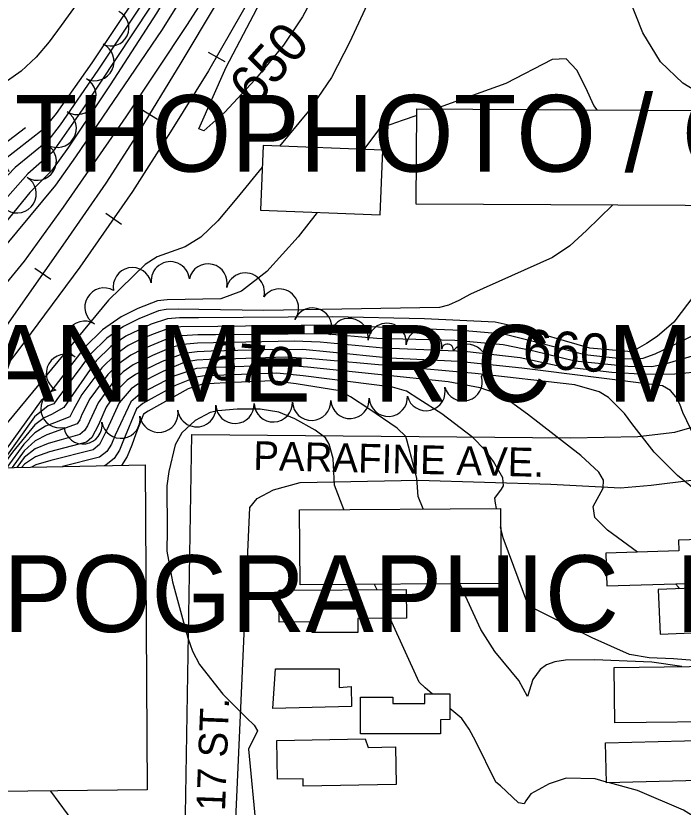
# Model space of a CAD drawing. Extents: x 79600 to 91800, y 75600 to 84400.
# Drawn here: x 85510.8 to 85858.7, y 82448.7 to 82861.2 of the extents above; entities that cross this region are included whole.
import ezdxf

# ---------------------------------------------------------------- set-up
doc = ezdxf.new("R2010")
doc.units = 0
for name, color, linetype in [('084-085$0$TI_ORTHO_CBM', 7, 'Continuous'), ('084-085$0$TI_PLAN', 7, 'Continuous'), ('084-085$0$TI_TOPO', 7, 'Continuous'), ('084-090$0$BLDG', 7, 'Continuous'), ('084-090$0$INDEX', 7, 'Continuous'), ('084-090$0$INDXLBL', 7, 'Continuous'), ('084-090$0$INTER', 7, 'Continuous'), ('084-090$0$ROAD', 7, 'Continuous'), ('084-090$0$ROAD-NAME', 7, 'Continuous'), ('084-090$0$RR', 7, 'Continuous'), ('084-090$0$TREES', 7, 'Continuous')]:
    doc.layers.add(name, color=color, linetype=linetype)

# ---------------------------------------------------------------- blocks, each defined once
blk = doc.blocks.new('084-090$0$RRTICK100')
blk.add_line((0, -5), (0, 5))

msp = doc.modelspace()

# ---------------------------------------------------------------- linework, layer by layer
at = {"layer": '084-090$0$BLDG'}
for points in [[(85895.12, 82811.7), (85894.84, 82762.15), (85719.62, 82763.12), (85719.9, 82812.68)], [(85702.14, 82791.15), (85639.74, 82793.6), (85638.42, 82759.89), (85700.81, 82757.44)], [(85440.28, 82396.51), (85335.78, 82394.39), (85331.4, 82400.99), (85378.39, 82456.88), (85378.39, 82473.24), (85501.32, 82625.6), (85578.19, 82627.13), (85579.24, 82457.63), (85439.23, 82456.09)], [(85763.77, 82565.29), (85659.03, 82564.56), (85658.76, 82603.69), (85763.5, 82604.42)], [(85902.08, 82589.26), (85856.34, 82587.9), (85856.51, 82582.24), (85818.47, 82581.1), (85818.98, 82564.08), (85902.75, 82566.58)], [(85899.64, 82564.27), (85845.72, 82562.07), (85846.66, 82538.9), (85900.58, 82541.1)], [(85714.42, 82547.13), (85689.15, 82547), (85689.18, 82539.79), (85665.34, 82539.66), (85665.31, 82545.28), (85648.2, 82545.19), (85648.11, 82561.75), (85714.35, 82562.09)], [(85888.39, 82493.49), (85888.29, 82493.41), (85823.17, 82492.62), (85822.82, 82521.48), (85888.04, 82522.28)], [(85685.8, 82501.14), (85644.9, 82500.12), (85646.24, 82520.82), (85679.43, 82520.84), (85679.38, 82511.11), (85685.7, 82511.63)], [(85707.39, 82502.74), (85724.08, 82502.75), (85724.07, 82507.82), (85737.13, 82507.84), (85737.14, 82494.3), (85732.29, 82494.29), (85732.3, 82486.9), (85690.49, 82486.86), (85690.47, 82505.96), (85707.39, 82505.98)], [(85694.58, 82479.87), (85708.72, 82480.11), (85709.04, 82460.46), (85660.67, 82459.66), (85660.61, 82463.49), (85647.18, 82463.27), (85646.85, 82483.46), (85692.92, 82484.23)], [(85887.5, 82463.07), (85818.83, 82461.31), (85818.3, 82482.22), (85886.97, 82483.98)]]:
    msp.add_lwpolyline(points, close=True, dxfattribs=at)
at = {"layer": '084-090$0$INDEX'}
for points in [[(85690.95, 82917.92), (85660.29, 82860.77), (85650.3, 82845.95), (85635.48, 82827.89), (85619.86, 82811.04), (85608.86, 82801.21), (85606.25, 82802.28), (85620.41, 82834.4), (85643.81, 82878.92)], [(85631.63, 82905.89), (85600.18, 82856.78), (85568.22, 82808.52), (85535.55, 82761.42), (85515.21, 82733.42), (85469.04, 82677.05), (85432.6, 82633.85), (85379.84, 82576.22), (85327.56, 82510.41), (85303.37, 82482.1), (85300.72, 82479.03), (85297.62, 82469.83), (85295.97, 82461.98)], [(85551.94, 82880.4), (85534.53, 82856.22), (85528.23, 82847.71), (85521.37, 82839.64), (85513.69, 82832.31), (85470.76, 82802.19), (85460.32, 82794.72), (85452.63, 82788.26), (85442.62, 82776.55), (85414.18, 82729.1), (85333.69, 82612.07), (85322.68, 82595.98), (85288.46, 82558.57), (85283.45, 82552.55), (85273.9, 82539.26), (85266.72, 82527.11), (85264.46, 82519.78)], [(85574.14, 82872.14), (85550.44, 82836.82), (85531.92, 82810.32), (85525.28, 82802.17), (85503.92, 82785.47), (85487.87, 82769.71), (85472.12, 82751.03), (85456.05, 82726.73), (85417.05, 82675.72), (85383.33, 82635.41), (85347.85, 82585.65), (85326.44, 82558.44), (85320.59, 82551.31), (85308.96, 82533.17), (85298.97, 82514.17), (85294.67, 82506.33), (85293.55, 82503.55), (85294.45, 82494.99), (85290.5, 82476.59), (85288.75, 82471.05), (85288.03, 82468), (85289.81, 82462.52), (85293.81, 82455.45)], [(85869.36, 82697.22), (85852.23, 82688.91), (85844, 82684.81), (85837.69, 82682.58), (85828.01, 82682.17), (85807.41, 82684.47), (85780.46, 82691.42), (85765.28, 82695.24), (85743, 82697.23), (85673.95, 82699.91), (85616.17, 82699.32), (85596.78, 82699.1), (85590.51, 82698.25), (85581.63, 82694.99), (85576.04, 82692.62), (85569.46, 82689.28), (85562.5, 82684.41), (85555.75, 82677.77), (85545.26, 82663.88), (85540.96, 82655.98), (85538.99, 82652.22), (85531.08, 82648.99), (85526.27, 82647.26), (85520.79, 82643.78), (85515.04, 82638.01), (85506.24, 82625.7)], [(85834.94, 82581.6), (85819.32, 82593.1), (85812.75, 82599.62), (85811.87, 82605.35), (85817.06, 82614.93), (85817.17, 82619.17), (85814.78, 82623.31), (85805.39, 82631.97), (85777.66, 82653.57), (85766.77, 82661.37), (85760.37, 82664.7), (85752.95, 82667.37), (85736.16, 82670.44), (85662.97, 82678), (85649.19, 82679.18), (85610.41, 82677.77), (85604.99, 82677.3), (85593.74, 82673.58), (85575.72, 82664.18), (85570.79, 82659.99), (85562.68, 82642.69), (85560.68, 82637.94), (85558.24, 82634.09), (85554.49, 82631.08), (85535.21, 82626.28)], [(85856.82, 82562.52), (85856.28, 82563.37), (85854.67, 82565.15)]]:
    msp.add_lwpolyline(points, dxfattribs=at)
at = {"layer": '084-090$0$INTER'}
msp.add_line((85699.18, 82562.01), (85697.9, 82564.83), dxfattribs=at)
for points in [[(85819.31, 83306.19), (85818.62, 83305.47), (85772.35, 83212.99), (85689.69, 83055.61), (85655.3, 82991.85), (85619.69, 82930.39), (85580.88, 82865.8), (85545.81, 82812.7), (85529.92, 82790.12), (85517.18, 82778.78), (85492.2, 82750.81), (85465.53, 82715.61), (85427.84, 82668.53), (85382.11, 82615.22), (85335.09, 82551.5), (85326.89, 82540), (85301.15, 82496.28), (85298.16, 82488.84), (85294.93, 82479.01), (85292.78, 82472.22), (85291.64, 82467.79), (85292.47, 82462.69), (85295.43, 82457.44)], [(85821.42, 83304.42), (85812.42, 83283.05), (85792.68, 83242.83), (85658.52, 82989.72), (85616.87, 82917.43), (85584.25, 82862.62), (85559.98, 82825.18), (85538.25, 82792.73), (85529.43, 82780.48), (85518.12, 82769.15), (85437.92, 82670.67), (85391.36, 82616.95), (85381.62, 82605.35), (85339.44, 82548.09), (85323.65, 82522.61), (85308.97, 82501.83), (85302.88, 82493.44), (85299.36, 82486.53), (85295.74, 82475.81), (85293.45, 82467.68), (85293.79, 82462.78), (85296.16, 82458.33)], [(85607.32, 82886.62), (85587.17, 82854.1), (85541.95, 82787.7), (85531.61, 82772.99), (85443.18, 82666.7), (85387.31, 82603.15), (85341.57, 82541.7), (85308.37, 82495.67), (85302.12, 82486.98), (85299.54, 82481.83), (85296.8, 82473.31), (85295.26, 82467.57), (85295.12, 82462.86), (85296.34, 82460.46)], [(85577.51, 82868.97), (85553.62, 82832.94), (85534.03, 82804.46), (85527.6, 82796.14), (85510.55, 82782.13), (85494.92, 82766), (85478.02, 82745.93), (85463.46, 82724.67), (85422.45, 82672.13), (85386, 82629.26), (85330.74, 82554.92), (85320.14, 82540.13), (85308.04, 82517.71), (85300.62, 82502.9), (85294.8, 82484.34), (85291.66, 82474.48), (85290.19, 82469.66), (85290.02, 82465.76), (85294.61, 82456.43)], [(85694.97, 82869.58), (85685.03, 82847.61), (85675.4, 82829.08), (85663.41, 82811.52), (85648.37, 82793.27)], [(85886.75, 82811.75), (85881.91, 82813.62), (85871.01, 82818.49), (85858.57, 82826.06), (85846.91, 82837.28), (85837.79, 82852.4), (85830.76, 82870.07)], [(85813.84, 82812.16), (85812.11, 82814.52), (85807.94, 82823.62), (85803.32, 82832.96), (85797.72, 82838.8), (85790.46, 82838.46), (85766.21, 82825.94), (85729.07, 82812.63)], [(85719.88, 82809.33), (85712.26, 82806.6), (85703.38, 82803.48), (85699.91, 82801.88), (85692.32, 82791.54)], [(85515.91, 82802.87), (85497.29, 82788.82), (85489.22, 82781.93), (85472.87, 82764.35), (85461.49, 82749.77), (85448.63, 82728.79), (85411.65, 82679.31), (85380.65, 82641.56), (85355.03, 82604.95), (85335.9, 82578.52), (85315.7, 82554.42), (85303.86, 82537.05), (85291.71, 82515.02), (85288.5, 82509.36), (85287.51, 82503.73), (85289.79, 82491.54), (85290.33, 82486.84), (85288.02, 82474.55), (85286.72, 82470.43), (85286.22, 82468.11), (85291.79, 82456.42), (85292.99, 82454.44)], [(85639.3, 82782.26), (85626.1, 82766.23), (85616.21, 82754.42), (85607.32, 82745.77), (85599.09, 82740.84), (85584.54, 82735.58), (85578.31, 82731.66), (85559.09, 82713.05), (85489.7, 82629.11)], [(85821.84, 82762.55), (85808.28, 82749.36), (85799.6, 82741.3), (85790.66, 82735.21), (85747.83, 82716.15), (85741.83, 82712.91), (85736.45, 82710.41), (85731.76, 82709.1), (85640.21, 82707.56), (85606.2, 82708.22), (85595.65, 82708.34), (85589.22, 82708.12), (85585.27, 82707.37), (85574.95, 82703.35), (85566.96, 82699.33), (85558.23, 82693.22), (85549.74, 82684.89), (85532.27, 82661.29), (85530.58, 82658.91), (85527.65, 82657.89), (85520.59, 82652.09), (85501.38, 82625.6)], [(85667.88, 82758.73), (85657.98, 82745.98), (85641.74, 82727.91), (85628.41, 82717.64), (85617.75, 82713.66), (85589.73, 82713.12), (85584.7, 82712.63), (85574.4, 82708.72), (85565.71, 82704.35), (85556.09, 82697.62), (85546.73, 82688.44), (85527.44, 82663.1), (85524.11, 82660.64), (85476.22, 82594.49)], [(85864.88, 82715.99), (85853.79, 82701.59), (85845.15, 82694.08), (85839.58, 82690.43), (85834.83, 82687.62), (85831.77, 82686.12), (85810.01, 82687.99), (85771.61, 82699.11), (85760.72, 82701.5), (85723.92, 82703.19), (85676.14, 82704.29), (85606.03, 82703.8), (85596.21, 82703.72), (85589.86, 82703.19), (85581.41, 82700.43), (85568.21, 82694.3), (85560.36, 82688.81), (85552.75, 82681.33), (85535.88, 82657.02), (85529.36, 82653.44), (85525.55, 82651.72), (85520.69, 82647.94), (85509.04, 82633.77), (85503.27, 82625.64)], [(85870.01, 82685.79), (85849.23, 82679.58), (85842.43, 82678.32), (85829.83, 82678.36), (85802.3, 82681.26), (85780.93, 82686.4), (85764.91, 82689.76), (85739.72, 82692.06), (85699.08, 82693.07), (85671.75, 82695.52), (85615.01, 82695.01), (85605.68, 82694.97), (85597.34, 82694.48), (85591.15, 82693.32), (85576.59, 82687.25), (85570.71, 82684.26), (85564.63, 82680.01), (85558.76, 82674.22), (85549.5, 82661.64), (85545.3, 82653.32), (85544.15, 82650.66), (85542.84, 82648.59), (85526.98, 82642.79), (85520.89, 82639.63), (85515.15, 82634.53), (85508.93, 82625.75)], [(85869.53, 82675.73), (85854.45, 82674.35), (85839.02, 82674.21), (85821.63, 82675.35), (85794.62, 82678.37), (85773.83, 82682.92), (85744.74, 82686.28), (85702.34, 82687.9), (85669.55, 82691.14), (85655.87, 82691.67), (85613.86, 82690.7), (85605.51, 82690.55), (85597.9, 82689.87), (85591.8, 82688.39), (85582.08, 82684.12), (85571.96, 82679.24), (85566.77, 82675.61), (85561.77, 82670.66), (85553.73, 82659.41), (85548.28, 82647.48), (85546.69, 82644.97), (85544.25, 82643), (85534.51, 82640.1), (85527.7, 82638.33), (85520.99, 82635.47), (85515.26, 82631.05), (85511.28, 82625.8)], [(85864.64, 82641.79), (85858.49, 82654.43), (85856.92, 82658.74), (85854.97, 82662.66), (85852.18, 82665.95), (85848.03, 82668.39), (85774.58, 82677.53), (85741.39, 82681.06), (85705.6, 82682.74), (85674.62, 82685.97), (85660.4, 82687.3), (85640.46, 82687.18), (85612.71, 82686.39), (85605.33, 82686.14), (85598.46, 82685.25), (85587.15, 82681.1), (85577.68, 82676.52), (85573.22, 82674.22), (85568.91, 82671.21), (85564.77, 82667.1), (85557.97, 82657.17), (85553.99, 82648.01), (85550.54, 82641.34), (85547.66, 82639.03), (85528.42, 82633.87), (85521.1, 82631.32), (85515.37, 82627.57), (85513.94, 82625.85)], [(85881.44, 82600.74), (85855.83, 82621.53), (85843.66, 82633.77), (85831.97, 82648.69), (85828.19, 82653.84), (85819.87, 82662.31), (85814.89, 82665.27), (85802.21, 82668.87), (85750.23, 82674.69), (85665.16, 82682.38), (85651.42, 82683.34), (85625.45, 82682.41), (85611.56, 82682.08), (85605.16, 82681.72), (85599.02, 82680.63), (85587.52, 82675.84), (85574.47, 82669.2), (85571.04, 82666.81), (85564.78, 82659.51), (85558.33, 82645.35), (85554.39, 82637.72), (85551.08, 82635.05), (85529.14, 82629.41), (85521.2, 82627.16), (85518.95, 82625.95)], [(85761.4, 82604.4), (85760.93, 82607.24), (85760.52, 82609.78), (85763.99, 82614.5), (85765.11, 82616.18), (85764.68, 82620.44), (85759.87, 82628.91), (85755.39, 82634.92), (85749.16, 82641.45), (85732.85, 82653.76), (85721, 82661.39), (85714.54, 82665.51), (85707.27, 82667.69), (85660.7, 82673.63), (85646.97, 82675.02), (85614.74, 82673.7), (85609.26, 82673.47), (85604.81, 82672.89), (85594.38, 82668.65), (85582.97, 82662.37), (85576.97, 82659.15), (85573.8, 82656.43), (85567.02, 82640.03), (85564.82, 82634.76), (85562.09, 82630.46), (85557.91, 82627.1), (85556.91, 82626.71)], [(85723.24, 82604.14), (85720.62, 82610.59), (85719.87, 82620.28), (85717.05, 82631.01), (85714.85, 82639.57), (85714.15, 82641.87), (85709.71, 82646.34), (85694.81, 82656.36), (85685.35, 82662.57), (85679.82, 82665.72), (85657.07, 82669.43), (85644.58, 82670.87), (85620.36, 82669.85), (85608.11, 82669.16), (85600.7, 82666.77), (85579.86, 82655.05), (85577.45, 82653.61), (85573.36, 82643.31), (85571.36, 82637.37), (85568.95, 82631.58), (85565.98, 82626.89)], [(85681.89, 82603.85), (85677.03, 82616.49), (85676.36, 82630.5), (85674.16, 82637.96), (85672.21, 82641.19), (85666.97, 82645.19), (85656.31, 82651.08), (85648.01, 82654.57), (85638.23, 82656.1), (85626.25, 82656.09), (85616.08, 82655.28), (85612.15, 82654.42), (85604.4, 82650.33), (85597.38, 82643.87), (85593.92, 82637.54), (85590.55, 82623.6), (85589.48, 82616.28), (85589.79, 82593.05), (85589.53, 82582.12), (85592.49, 82566.19), (85598.19, 82545.17), (85600.49, 82536.91), (85602.97, 82529.94), (85606.63, 82523.03), (85618.73, 82507.51), (85631.03, 82495.33), (85635.03, 82491.46), (85636.76, 82488.44), (85632.09, 82478.86), (85640.21, 82395.47)], [(85886.19, 82523.32), (85853.71, 82526.06), (85841.01, 82526.59), (85830.74, 82528.23), (85811.24, 82536.95), (85781.89, 82551.72), (85778.25, 82553.12), (85764.93, 82589.07), (85763.57, 82594.82)], [(85858.05, 82521.91), (85858.01, 82521.95), (85842.42, 82524.21), (85812.49, 82525.47), (85797.38, 82525.3), (85791.85, 82524.47), (85787.52, 82522.89), (85784.25, 82520.47), (85780.36, 82515.24), (85777.64, 82506.3), (85773.05, 82514.79), (85760.51, 82529.83), (85753.23, 82541.22), (85742.27, 82565.14)], [(85727.83, 82507.83), (85724.24, 82510.81), (85721.1, 82513.82), (85705.97, 82547.08)], [(85818.82, 82461.77), (85812.82, 82463.42), (85797.68, 82463.85), (85788.81, 82460.81), (85779.26, 82455.57), (85776.75, 82451.9), (85775.8, 82450.42), (85772.93, 82450.89), (85763.56, 82459.77), (85761.15, 82461.77), (85750.49, 82483.22), (85747.18, 82489.39), (85743.36, 82494.91), (85737.14, 82500.08)], [(85866.67, 82442.22), (85858.97, 82447.1), (85835, 82457.35), (85820.39, 82461.35)], [(85528.89, 82457.07), (85541.96, 82439.24)]]:
    msp.add_lwpolyline(points, dxfattribs=at)
at = {"layer": '084-090$0$ROAD'}
for points in [[(85300.54, 82418.93), (85340.92, 82358.47), (85370.7, 82313.68), (85376.79, 82306.95), (85383.64, 82301.31), (85395.09, 82298.18), (85585.69, 82273.66), (85590.32, 82274.33), (85594.14, 82278.53), (85597.91, 82287.52), (85599.29, 82444.86), (85602.58, 82642.97), (85800.05, 82641.21), (85835.09, 82641.87), (85854.37, 82644.22), (85870.07, 82648.7)], [(85883.54, 82238.47), (85630.98, 82268.55), (85626.62, 82272.37), (85623.77, 82279.6), (85623.86, 82286.39), (85622.82, 82375.46), (85624.55, 82419.17), (85632.9, 82604.83), (85636.72, 82609.65), (85645.16, 82614.06), (85659.02, 82617.9), (85720.61, 82619.12), (85789.8, 82617.03), (85826.09, 82615.23), (85842.14, 82616.47), (85863.11, 82619.14)]]:
    msp.add_lwpolyline(points, dxfattribs=at)
at = {"layer": '084-090$0$RR'}
for points in [[(86153.28, 83943.88), (85933.9, 83485.8), (85758.12, 83119.71), (85690.49, 82979.78), (85674.9, 82948.29), (85659.44, 82919.26), (85642.77, 82887.91), (85628.81, 82863.07), (85611.2, 82832.49), (85591.44, 82800.8), (85571.68, 82769.57), (85544.13, 82730.24), (85511.37, 82685.91), (85471.43, 82634.57), (85256.44, 82378.02), (85218.73, 82334.88), (85191.53, 82306.51), (85164.47, 82279.53), (85141.37, 82258.31), (85109.84, 82229.74), (85084.12, 82208.03), (85052.41, 82183.17), (85018.39, 82157.2), (85000, 82144.89)], [(86139.68, 83943.87), (86090.93, 83842.75), (85923.18, 83492.02), (85725.74, 83083.88), (85678.84, 82986.92), (85656.12, 82942.7), (85643.25, 82917.41), (85629, 82890.71), (85615.33, 82867.42), (85596.8, 82836.67), (85573.71, 82798.77), (85557.74, 82774.06), (85536.59, 82743.44), (85505.99, 82699.75), (85477.03, 82661.95), (85312.39, 82465.02), (85221.12, 82358.37), (85190.73, 82324.72), (85165.51, 82299.46), (85143.33, 82278.71), (85113.8, 82251.24), (85078.9, 82221.26)]]:
    msp.add_lwpolyline(points, dxfattribs=at)
at = {"layer": '084-090$0$TREES'}
for centre, radius, start, end in [((85560.4, 82854.93), 9.42, 244.4771, 64.4771), ((85552.03, 82837.41), 10, 244.4771, 64.4771), ((85542.66, 82819.76), 10, 239.617, 59.617), ((85532.4, 82802.59), 10, 238.6398, 58.6398), ((85521.98, 82785.52), 10, 238.5271, 58.5271), ((85511.53, 82768.47), 10, 238.5271, 58.5271), ((85591.37, 82723.08), 10, 6.4079, 186.4079), ((85571.63, 82719.99), 10, 11.3953, 191.3953), ((85611.05, 82721.94), 10, 346.9425, 166.9425), ((85630.47, 82717.19), 10, 345.5681, 165.5681), ((85556.8, 82709.37), 10, 59.8081, 239.8081), ((85648.26, 82708.84), 10, 324.1491, 144.1491), ((85665.52, 82698.94), 10, 336.191, 156.191), ((85546.74, 82692.08), 10, 59.8081, 239.8081), ((85684.57, 82693.53), 10, 352.0978, 172.0978), ((85704.4, 82690.95), 10, 353.0927, 173.0927), ((85723.62, 82688.63), 9.36, 353.0927, 173.0927), ((85735.92, 82687.14), 3.03, 353.0927, 173.0927), ((85746.28, 82680), 10, 317.3371, 137.3371), ((85536.68, 82674.8), 10, 59.8081, 239.8081), ((85744.03, 82670.46), 10, 195.9989, 15.9989), ((85724.7, 82665.34), 10, 193.668, 13.668), ((85533.81, 82656.39), 10, 102.4386, 282.4386), ((85705, 82662.4), 10, 183.3071, 3.3071), ((85605.19, 82656.94), 10, 187.8756, 7.8756), ((85625.09, 82658.7), 10, 182.2587, 2.2587), ((85645.07, 82659.49), 10, 182.2587, 2.2587), ((85665.05, 82660.28), 10, 182.2587, 2.2587), ((85685.03, 82661.25), 10, 183.3067, 3.3067), ((85585.41, 82654.03), 10, 188.8443, 8.8443), ((85565.64, 82650.96), 10, 188.8443, 8.8443), ((85545.86, 82648.02), 10, 188.0342, 8.0342)]:
    msp.add_arc(centre, radius, start, end, dxfattribs=at)

# ---------------------------------------------------------------- block references
at = {"layer": '084-090$0$RR'}
for p, rotation in [((85615.44, 82839.85), -119.92469076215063), ((85580.5, 82809.91), -121.354105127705), ((85561.81, 82755.48), -125.0141094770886), ((85524.93, 82726.8), -125.00944495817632)]:
    msp.add_blockref('084-090$0$RRTICK100', p, dxfattribs=dict(at, rotation=rotation))

# ---------------------------------------------------------------- texts
at = {"layer": '084-085$0$TI_ORTHO_CBM'}
msp.add_text('ORTHOPHOTO / CONTOUR BASE MAP', height=40, dxfattribs=at).set_placement((85430, 82780))
at = {"layer": '084-085$0$TI_PLAN'}
msp.add_text('PLANIMETRIC  MAP', height=40, dxfattribs=at).set_placement((85430, 82660))
at = {"layer": '084-085$0$TI_TOPO'}
msp.add_text('TOPOGRAPHIC  MAP', height=40, dxfattribs=at).set_placement((85430, 82540))
at = {"layer": '084-090$0$INDXLBL'}
for s, rotation, p in [('650', 48.3551, (85635.32, 82813.09)), ('660', 356.5331, (85774.74, 82677.97)), ('670', 354.9595, (85610.82, 82671.95))]:
    msp.add_text(s, height=20, rotation=rotation, dxfattribs=at).set_placement(p)
at = {"layer": '084-090$0$ROAD-NAME'}
for s, rotation, p in [('PARAFINE AVE.', 358.6012, (85634.51, 82624.54)), ('W. 17 ST.', 87.8219, (85618.74, 82416.45))]:
    msp.add_text(s, height=15, rotation=rotation, dxfattribs=at).set_placement(p)

doc.saveas('drawing.dxf')
